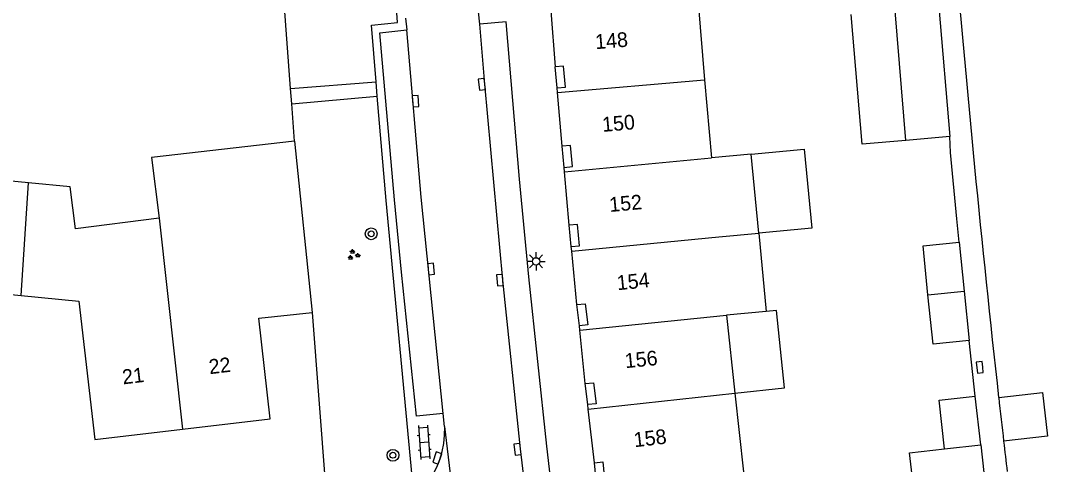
# Model space of a CAD drawing. Extents: x 125000 to 129004, y 397500 to 399008.
# Drawn here: x 126536.5 to 126606.3, y 398924.6 to 398954.8 of the extents above; entities that cross this region are included whole.
import ezdxf

# ---------------------------------------------------------------- set-up
doc = ezdxf.new("R2010")
doc.units = 0
for name, color, linetype in [('gg-afsc-erfafscheiding', 7, 'Continuous'), ('gg-afsc-muur', 7, 'Continuous'), ('gg-anno-huisnummerreeks BGT', 7, 'Continuous'), ('gg-bbg-bijgebouw', 7, 'Continuous'), ('gg-bbg-gedigitaliseerde bebouwing', 7, 'Continuous'), ('gg-bbg-gedigitaliseerde bijgebouw', 7, 'Continuous'), ('gg-bbg-hoofdgebouw', 7, 'Continuous'), ('gg-bbg-luifel en loopbrug', 7, 'Continuous'), ('gg-bbg-onder overbouw', 7, 'Continuous'), ('gg-bbg-pand overbouw', 7, 'Continuous'), ('gg-bbg-tussenscheiding', 7, 'Continuous'), ('gg-knt-verharding', 7, 'Continuous'), ('gg-knt-verharding nz', 7, 'Continuous'), ('gt-grn-weggrens', 7, 'Continuous'), ('gt-symb-boom', 7, 'Continuous'), ('gt-symb-groenvak', 7, 'Continuous'), ('gt-symb-klinker verharding', 7, 'Continuous'), ('gt-symb-kolk', 7, 'Continuous'), ('gt-symb-lichtmast', 7, 'Continuous')]:
    doc.layers.add(name, color=color, linetype=linetype)

# ---------------------------------------------------------------- blocks, each defined once
blk = doc.blocks.new('gt0-KOLK')
at = {"layer": 'gt-symb-kolk'}
blk.add_lwpolyline([(0, 0), (0.375, 0), (0.375, 0.4), (-0.375, 0.4), (-0.375, 0), (0, 0)], dxfattribs=at)
blk = doc.blocks.new('gt0-LMAST')
at = {"layer": 'gt-symb-lichtmast'}
for p, q in [((-0.182, 0.173), (-0.447, 0.438)), ((-0.005, 0.246), (-0.005, 0.621)), ((0.172, 0.173), (0.437, 0.438)), ((-0.255, -0.004), (-0.63, -0.004)), ((-0.182, -0.181), (-0.447, -0.446)), ((-0.005, -0.254), (-0.005, -0.629)), ((0.437, -0.446), (0.172, -0.181)), ((0.245, -0.004), (0.62, -0.004))]:
    blk.add_line(p, q, dxfattribs=at)
blk.add_circle((-0.005, -0.004), 0.25, dxfattribs=at)
blk = doc.blocks.new('gt0-GRVAK')
at = {"layer": 'gt-symb-groenvak'}
for p, q in [((-0.11, 0.189), (-0.228, 0.24)), ((-0.182, 0.153), (0.088, 0.153)), ((-0.091, 0.211), (-0.156, 0.322)), ((-0.047, 0.214), (-0.047, 0.393)), ((-0.004, 0.211), (0.061, 0.322)), ((0.015, 0.189), (0.133, 0.24)), ((0.262, -0.052), (0.197, 0.059)), ((0.305, -0.049), (0.305, 0.13)), ((0.349, -0.052), (0.414, 0.059)), ((-0.245, -0.228), (-0.363, -0.177)), ((-0.318, -0.264), (-0.047, -0.264)), ((-0.226, -0.206), (-0.291, -0.095)), ((-0.183, -0.203), (-0.183, -0.024)), ((-0.139, -0.206), (-0.074, -0.095)), ((-0.12, -0.228), (-0.002, -0.177)), ((0.243, -0.074), (0.125, -0.023)), ((0.17, -0.11), (0.441, -0.11)), ((0.368, -0.074), (0.486, -0.023))]:
    blk.add_line(p, q, dxfattribs=at)
blk = doc.blocks.new('gt0-BOOM')
at = {"layer": 'gt-symb-boom'}
for radius in [0.4, 0.2]:
    blk.add_circle((0, 0), radius, dxfattribs=at)
blk = doc.blocks.new('gt0-KL1')
at = {"layer": 'gt-symb-klinker verharding'}
for p, q in [((-1.15, 0.3), (1.15, 0.3)), ((-1, -0.3), (-1, 0.3)), ((-0.5, 0.3), (-0.5, 0.45)), ((0, -0.3), (0, 0.3)), ((0.5, 0.3), (0.5, 0.45)), ((1, -0.3), (1, 0.3)), ((-1.15, -0.3), (1.15, -0.3)), ((-0.5, -0.45), (-0.5, -0.3)), ((0.5, -0.45), (0.5, -0.3))]:
    blk.add_line(p, q, dxfattribs=at)

msp = doc.modelspace()

# ---------------------------------------------------------------- linework, layer by layer
at = {"layer": 'gg-afsc-erfafscheiding'}
for p, q in [((126599.685, 398945.799), (126599.628, 398946.868)), ((126600.255, 398939.696), (126600.094, 398941.292)), ((126601.359, 398929.242), (126600.935, 398933.023))]:
    msp.add_line(p, q, dxfattribs=at)
for centre, radius, start, end in [((127687.976, 399050.732), 1091.819, 184.741937, 186.393798), ((127331.412, 399009.304), 732.855, 186.514005, 186.675344)]:
    msp.add_arc(centre, radius, start, end, dxfattribs=at)
at = {"layer": 'gg-afsc-muur'}
for p, q in [((126554.896, 398949.1), (126554.82, 398950.139)), ((126555.084, 398946.553), (126554.896, 398949.1)), ((126600.094, 398941.292), (126599.685, 398945.799))]:
    msp.add_line(p, q, dxfattribs=at)
msp.add_lwpolyline([(126554.82, 398950.139), (126553.959, 398961.823), (126552.836, 398979.795), (126552.827, 398980.701), (126552.671, 398983.067)], dxfattribs=at)
at = {"layer": 'gg-bbg-bijgebouw'}
for p, q in [((126598.888, 398955.664), (126599.628, 398946.868)), ((126599.628, 398946.868), (126596.639, 398946.616)), ((126600.255, 398939.696), (126600.594, 398936.372)), ((126600.594, 398936.372), (126600.935, 398933.023)), ((126601.727, 398925.933), (126601.359, 398929.242))]:
    msp.add_line(p, q, dxfattribs=at)
for points in [[(126596.639, 398946.616), (126593.662, 398946.366), (126592.921, 398955.161)], [(126598.145, 398936.123), (126597.807, 398939.447), (126600.255, 398939.696)], [(126600.935, 398933.023), (126598.486, 398932.774), (126598.145, 398936.123)], [(126599.273, 398925.654), (126598.904, 398928.969), (126601.359, 398929.242)]]:
    msp.add_lwpolyline(points, dxfattribs=at)
at = {"layer": 'gg-bbg-gedigitaliseerde bebouwing'}
for p, q in [((126582.527, 398955.97), (126582.957, 398950.738)), ((126582.957, 398950.738), (126583.441, 398945.42)), ((126586.126, 398945.676), (126583.441, 398945.42)), ((126586.636, 398940.312), (126586.126, 398945.676)), ((126586.636, 398940.312), (126587.142, 398934.986)), ((126587.142, 398934.986), (126584.459, 398934.73)), ((126584.459, 398934.73), (126585.018, 398929.434)), ((126585.018, 398929.434), (126585.612, 398924.1))]:
    msp.add_line(p, q, dxfattribs=at)
at = {"layer": 'gg-bbg-gedigitaliseerde bijgebouw'}
msp.add_line((126601.727, 398925.933), (126602.326, 398920.723), dxfattribs=at)
msp.add_lwpolyline([(126599.858, 398920.439), (126597.491, 398920.167), (126596.891, 398925.38), (126599.273, 398925.654)], dxfattribs=at)
at = {"layer": 'gg-bbg-hoofdgebouw'}
for p, q in [((126572.506, 398955.425), (126572.811, 398951.616)), ((126572.962, 398949.864), (126572.936, 398950.174)), ((126573.272, 398946.22), (126572.962, 398949.864)), ((126555.084, 398946.553), (126556.292, 398934.928)), ((126573.433, 398944.469), (126573.405, 398944.778)), ((126573.761, 398940.845), (126573.433, 398944.469)), ((126573.93, 398939.087), (126573.9, 398939.396)), ((126574.285, 398935.457), (126573.93, 398939.087)), ((126574.479, 398933.715), (126574.448, 398934.023)), ((126574.839, 398930.086), (126574.479, 398933.715)), ((126575.051, 398928.349), (126575.015, 398928.657)), ((126575.471, 398924.713), (126575.051, 398928.349))]:
    msp.add_line(p, q, dxfattribs=at)
for points in [[(126555.084, 398946.553), (126545.362, 398945.462), (126545.898, 398941.332)], [(126536.997, 398943.731), (126533.712, 398944.047), (126533.736, 398944.463)], [(126545.898, 398941.332), (126540.203, 398940.593), (126539.832, 398943.459), (126536.997, 398943.731)], [(126526.419, 398930.156), (126532.374, 398929.571), (126533.062, 398936.417), (126536.515, 398936.075)], [(126536.515, 398936.075), (126540.417, 398935.689), (126541.517, 398926.281), (126547.466, 398926.982)], [(126547.466, 398926.982), (126553.435, 398927.685), (126552.661, 398934.523), (126556.292, 398934.928)]]:
    msp.add_lwpolyline(points, dxfattribs=at)
at = {"layer": 'gg-bbg-luifel en loopbrug'}
for points in [[(126586.126, 398945.676), (126589.73, 398946.018), (126590.24, 398940.654), (126586.636, 398940.312)], [(126585.018, 398929.434), (126588.395, 398929.79), (126587.839, 398935.059), (126587.142, 398934.986)], [(126602.949, 398929.146), (126605.917, 398929.492), (126606.265, 398926.512), (126603.288, 398926.165)]]:
    msp.add_lwpolyline(points, dxfattribs=at)
msp.add_arc((127449.471, 399023.903), 851.809, 186.386915, 186.58872, dxfattribs=at)
at = {"layer": 'gg-bbg-onder overbouw'}
for points in [[(126572.936, 398950.174), (126573.504, 398950.222), (126573.379, 398951.662), (126572.811, 398951.616)], [(126573.405, 398944.778), (126573.973, 398944.829), (126573.84, 398946.268), (126573.272, 398946.22)], [(126573.9, 398939.396), (126574.467, 398939.451), (126574.329, 398940.896), (126573.761, 398940.845)], [(126574.285, 398935.457), (126574.852, 398935.512), (126575.015, 398934.079), (126574.448, 398934.023)], [(126574.839, 398930.086), (126575.406, 398930.142), (126575.581, 398928.722), (126575.015, 398928.657)], [(126575.471, 398924.713), (126576.037, 398924.778), (126576.178, 398923.342), (126575.612, 398923.273)]]:
    msp.add_lwpolyline(points, dxfattribs=at)
at = {"layer": 'gg-bbg-pand overbouw'}
for p, q in [((126572.936, 398950.174), (126572.811, 398951.616)), ((126573.405, 398944.778), (126573.272, 398946.22)), ((126573.9, 398939.396), (126573.761, 398940.845)), ((126574.448, 398934.023), (126574.285, 398935.457)), ((126575.015, 398928.657), (126574.839, 398930.086)), ((126575.612, 398923.273), (126575.471, 398924.713))]:
    msp.add_line(p, q, dxfattribs=at)
at = {"layer": 'gg-bbg-tussenscheiding'}
for p, q in [((126596.639, 398946.616), (126595.91, 398955.413)), ((126572.962, 398949.864), (126582.957, 398950.738)), ((126573.433, 398944.469), (126583.441, 398945.42)), ((126536.515, 398936.075), (126536.997, 398943.731)), ((126545.898, 398941.332), (126547.466, 398926.982)), ((126573.93, 398939.087), (126583.929, 398940.054)), ((126583.929, 398940.054), (126586.636, 398940.312)), ((126598.145, 398936.123), (126600.594, 398936.372)), ((126574.479, 398933.715), (126584.459, 398934.73)), ((126575.051, 398928.349), (126585.018, 398929.434)), ((126599.273, 398925.654), (126601.727, 398925.933))]:
    msp.add_line(p, q, dxfattribs=at)
at = {"layer": 'gg-knt-verharding'}
for p, q in [((126567.686, 398954.516), (126567.597, 398955.358)), ((126562.637, 398954.928), (126562.715, 398954.115)), ((126554.82, 398950.139), (126560.631, 398950.594)), ((126560.708, 398949.612), (126560.631, 398950.594)), ((126554.896, 398949.1), (126560.708, 398949.612)), ((126556.292, 398934.928), (126557.186, 398923.103)), ((126565.293, 398927.172), (126565.188, 398928.064))]:
    msp.add_line(p, q, dxfattribs=at)
for points in [[(126560.631, 398950.594), (126560.33, 398954.441), (126562.079, 398954.628), (126561.392, 398964.898), (126560.781, 398975.11), (126558.97, 398975.069)], [(126601.058, 398771.195), (126602.809, 398771.709), (126594.219, 398803.187), (126588.821, 398826.106), (126581.59, 398861.804), (126578.901, 398877.507), (126577.115, 398888.548), (126575.398, 398900.461), (126573.831, 398912.16), (126572.234, 398925.833), (126571.01, 398937.345), (126570.385, 398943.989), (126569.472, 398954.673), (126567.686, 398954.516)], [(126565.188, 398928.064), (126563.371, 398927.865), (126562.36, 398937.669), (126561.892, 398942.573), (126560.894, 398953.916), (126562.715, 398954.115)], [(126563.142, 398923.06), (126561.327, 398942.532), (126560.708, 398949.612)]]:
    msp.add_lwpolyline(points, dxfattribs=at)
msp.add_arc((126559.248, 398926.91), 6.051, 277.61902, 2.47693, dxfattribs=at)
at = {"layer": 'gg-knt-verharding nz'}
for points in [[(126575.802, 398885.345), (126573.631, 398900.241), (126572.083, 398911.903), (126570.443, 398925.653), (126569.247, 398937.123), (126568.018, 398950.44), (126567.686, 398954.516)], [(126565.188, 398928.064), (126563.705, 398942.757), (126562.715, 398954.115)]]:
    msp.add_lwpolyline(points, dxfattribs=at)
at = {"layer": 'gt-grn-weggrens'}
msp.add_line((126565.293, 398927.172), (126567.294, 398910.219), dxfattribs=at)

# ---------------------------------------------------------------- block references
at = {"layer": 'gt-symb-boom'}
for p in [(126560.3, 398940.265), (126561.777, 398925.217)]:
    msp.add_blockref('gt0-BOOM', p, dxfattribs=at)
at = {"layer": 'gt-symb-groenvak'}
msp.add_blockref('gt0-GRVAK', (126559.086, 398938.831), dxfattribs=at)
at = {"layer": 'gt-symb-klinker verharding', "rotation": -86.04100803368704}
msp.add_blockref('gt0-KL1', (126563.903, 398926.104), dxfattribs=at)
at = {"layer": 'gt-symb-kolk'}
for p, rotation in [((126568.018, 398950.44), 96.83367234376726), ((126563.117, 398949.265), -85.00791883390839), ((126564.176, 398937.847), -84.37493990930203), ((126569.247, 398937.123), 93.95503763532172), ((126601.863, 398931.209), 96.42874774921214), ((126570.443, 398925.653), 96.89054832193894), ((126564.979, 398924.969), 71.76430853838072)]:
    msp.add_blockref('gt0-KOLK', p, dxfattribs=dict(at, rotation=rotation))
at = {"layer": 'gt-symb-lichtmast'}
msp.add_blockref('gt0-LMAST', (126571.511, 398938.396), dxfattribs=at)

# ---------------------------------------------------------------- texts
at = {"layer": 'gg-anno-huisnummerreeks BGT'}
for s, rotation, p in [('148', 4.6, (126575.559, 398952.808)), ('150', 4.9, (126576.035, 398947.188)), ('152', 5.2, (126576.525, 398941.745)), ('154', 5.6, (126577.038, 398936.429)), ('156', 5.7, (126577.584, 398931.132)), ('22', 6.7, (126549.321, 398930.724)), ('21', 6.7, (126543.435, 398930.031)), ('158', 6.6, (126578.204, 398925.761))]:
    msp.add_text(s, height=1, rotation=rotation, dxfattribs=at).set_placement(p)

doc.saveas('drawing.dxf')
